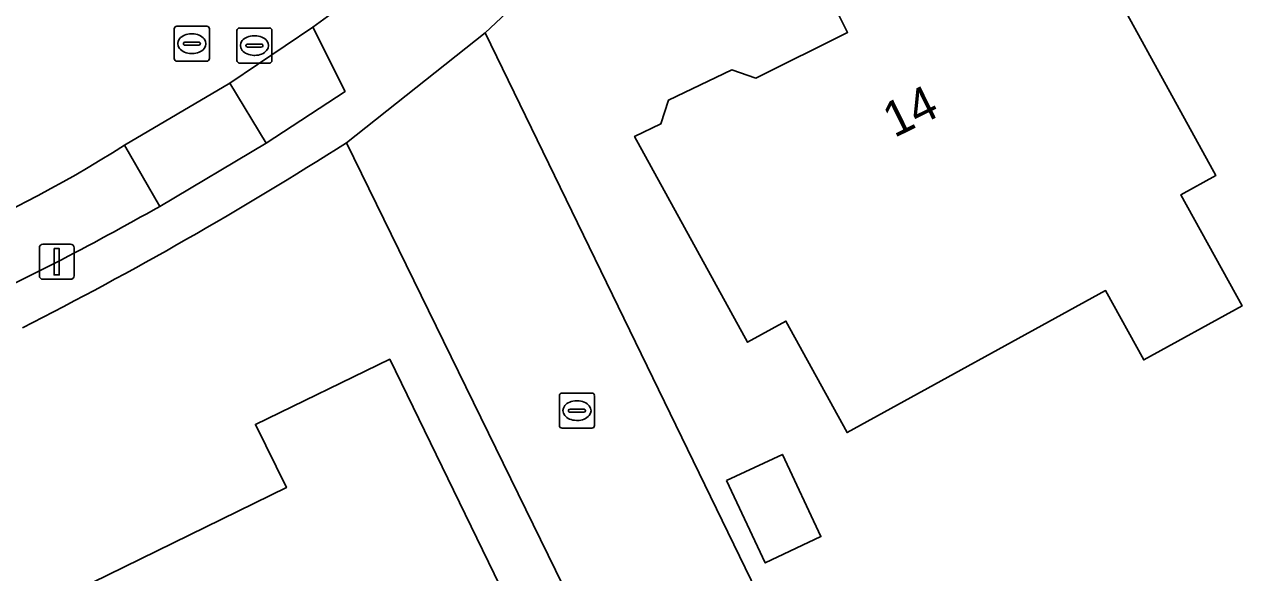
# Model space of a CAD drawing. Extents: x 160455 to 162082, y 388339 to 389736.
# Drawn here: x 160819.26 to 160854.5, y 389220.91 to 389236.53 of the extents above; entities that cross this region are included whole.
import ezdxf

# ---------------------------------------------------------------- set-up
doc = ezdxf.new("R2010")
doc.units = 0
for name, color, linetype in [('IMGEO_Erf', 7, 'Continuous'), ('IMGEO_Kolk', 7, 'Continuous'), ('IMGEO_Lichtmast', 7, 'Continuous'), ('IMGEO_Pand', 7, 'Continuous'), ('IMGEO_Pand_nummerreeks', 7, 'Continuous'), ('IMGEO_Parkeervlak_open', 7, 'Continuous'), ('IMGEO_Rijbaan_lokaal_gesloten', 7, 'Continuous'), ('IMGEO_Rioolput', 7, 'Continuous'), ('IMGEO_Voetpad_open', 7, 'Continuous')]:
    doc.layers.add(name, color=color, linetype=linetype)

msp = doc.modelspace()

# ---------------------------------------------------------------- linework, layer by layer
at = {"layer": 'IMGEO_Erf'}
for points in [[(160900.397, 389304.112), (160889.626, 389293.379), (160867.245, 389270.976), (160846.216, 389250), (160833.909, 389237.724), (160832.397, 389236.292), (160844.925, 389210.52), (160845.146, 389210.064), (160857.93, 389221.775), (160881.681, 389246.302), (160902.239, 389267.711)], [(160728.561, 389215.115), (160739.685, 389193.354), (160775.907, 389193.939), (160790.029, 389194.782), (160792.78, 389195.014), (160809.872, 389196.948), (160819.118, 389199.168), (160825.789, 389200.881), (160828.538, 389201.934), (160840.964, 389207.558), (160840.582, 389208.339), (160828.436, 389233.158)]]:
    msp.add_lwpolyline(points, dxfattribs=at)
for points in [[(160853.237, 389232.227), (160852.239, 389231.678), (160853.981, 389228.508), (160851.179, 389226.968), (160850.091, 389228.947), (160842.718, 389224.896), (160840.971, 389228.075), (160839.877, 389227.473), (160836.653, 389233.34), (160837.406, 389233.695), (160837.627, 389234.379), (160839.433, 389235.242), (160840.11, 389234.999), (160842.732, 389236.304), (160841.923, 389237.929), (160842.468, 389238.166), (160842.673, 389238.857), (160844.483, 389239.726), (160845.155, 389239.489), (160845.649, 389239.744), (160846.438, 389238.115), (160849.253, 389239.477)], [(160819.325, 389219.71), (160826.722, 389223.327), (160825.841, 389225.129), (160829.671, 389226.987), (160835.132, 389215.768), (160831.258, 389213.882), (160830.699, 389215.03), (160823.346, 389211.451)], [(160839.28, 389223.526), (160840.871, 389224.274), (160841.972, 389221.93), (160840.382, 389221.182)]]:
    msp.add_lwpolyline(points, close=True, dxfattribs=at)
msp.add_arc((160768.507, 389327.441), 111.718, 296.98179, 302.44118, dxfattribs=at)
at = {"layer": 'IMGEO_Kolk'}
for p, q in [((160834.586, 389226.023), (160835.438, 389226.023)), ((160834.511, 389225.097), (160834.511, 389225.949)), ((160834.999, 389225.803), (160835.024, 389225.803)), ((160835.512, 389225.949), (160835.512, 389225.097)), ((160834.77, 389225.517), (160834.77, 389225.529)), ((160835.208, 389225.48), (160834.81, 389225.48)), ((160834.813, 389225.566), (160835.211, 389225.566)), ((160835.254, 389225.529), (160835.254, 389225.517)), ((160835.438, 389225.023), (160834.586, 389225.023)), ((160835.022, 389225.243), (160834.997, 389225.243))]:
    msp.add_line(p, q, dxfattribs=at)
for points in [[(160834.586, 389226.023), (160835.438, 389226.023)], [(160834.511, 389225.097), (160834.511, 389225.949)], [(160835.512, 389225.949), (160835.512, 389225.097)], [(160835.438, 389225.023), (160834.586, 389225.023)]]:
    msp.add_lwpolyline(points, dxfattribs=at)
for centre, radius, start, end in [((160834.588, 389225.947), 0.0765, 91.552, 178.448), ((160834.588, 389225.947), 0.0765, 91.552, 178.448), ((160835.436, 389225.947), 0.0765, 1.552, 88.448), ((160835.436, 389225.947), 0.0765, 1.552, 88.448), ((160834.81, 389225.526), 0.0403, 85.8775, 175.7526), ((160834.807, 389225.516), 0.0366, 178.938, 274.7102), ((160835.211, 389225.523), 0.043, 264.8664, 352.4533), ((160835.215, 389225.528), 0.0386, 1.7309, 96.639), ((160834.588, 389225.099), 0.0765, 181.552, 268.448), ((160834.588, 389225.099), 0.0765, 181.552, 268.448), ((160835.436, 389225.099), 0.0765, 271.552, 358.448), ((160835.436, 389225.099), 0.0765, 271.552, 358.448)]:
    msp.add_arc(centre, radius, start, end, dxfattribs=at)
for centre, major_axis, ratio, start_param, end_param in [((160834.998, 389225.523), (-0.387, 0.002), 0.722429, 4.712389, 7.853982), ((160835.023, 389225.523), (-0.39, 0.002), 0.717154, 1.570796, 4.712389)]:
    msp.add_ellipse(centre, major_axis=major_axis, ratio=ratio, start_param=start_param, end_param=end_param, dxfattribs=at)
at = {"layer": 'IMGEO_Lichtmast'}
for p, q in [((160819.777, 389230.267), (160820.567, 389230.267)), ((160820.567, 389230.267), (160819.777, 389230.267)), ((160819.677, 389229.367), (160819.677, 389230.167)), ((160819.677, 389230.167), (160819.677, 389229.367)), ((160820.667, 389230.167), (160820.667, 389229.367)), ((160820.667, 389229.367), (160820.667, 389230.167)), ((160820.567, 389229.267), (160819.777, 389229.267)), ((160819.777, 389229.267), (160820.567, 389229.267))]:
    msp.add_line(p, q, dxfattribs=at)
msp.add_lwpolyline([(160820.097, 389230.142), (160820.247, 389230.142), (160820.247, 389229.392), (160820.097, 389229.392), (160820.097, 389230.142)], dxfattribs=at)
for centre, start, end in [((160819.777, 389230.167), 90, 180), ((160819.777, 389230.167), 90, 180), ((160820.567, 389230.167), 0, 90), ((160820.567, 389230.167), 360, 90), ((160819.777, 389229.367), 180, 270), ((160819.777, 389229.367), 180, 270), ((160820.567, 389229.367), 270, 0), ((160820.567, 389229.367), 270, 0)]:
    msp.add_arc(centre, 0.1, start, end, dxfattribs=at)
at = {"layer": 'IMGEO_Pand'}
for points in [[(160842.718, 389224.896), (160850.091, 389228.947), (160851.179, 389226.968), (160853.981, 389228.508), (160852.239, 389231.678), (160853.237, 389232.227), (160849.253, 389239.477), (160846.438, 389238.115), (160845.649, 389239.744), (160845.155, 389239.489), (160844.483, 389239.726), (160842.673, 389238.857), (160842.468, 389238.166), (160841.923, 389237.929), (160842.732, 389236.304), (160840.11, 389234.999), (160839.433, 389235.242), (160837.627, 389234.379), (160837.406, 389233.695), (160836.653, 389233.34), (160839.877, 389227.473), (160840.971, 389228.075)], [(160823.346, 389211.451), (160830.699, 389215.03), (160831.258, 389213.882), (160835.132, 389215.768), (160829.671, 389226.987), (160825.841, 389225.129), (160826.722, 389223.327), (160819.325, 389219.71)], [(160839.28, 389223.526), (160840.382, 389221.182), (160841.972, 389221.93), (160840.871, 389224.274)]]:
    msp.add_lwpolyline(points, close=True, dxfattribs=at)
at = {"layer": 'IMGEO_Parkeervlak_open'}
msp.add_lwpolyline([(160825.106, 389234.857), (160826.142, 389233.144), (160828.396, 389234.626), (160827.481, 389236.456)], close=True, dxfattribs=at)
msp.add_lwpolyline([(160823.111, 389231.347), (160822.106, 389233.091)], dxfattribs=at)
for centre, radius, start, end in [((160802.452, 389264.031), 36.655, 282.1108, 302.4252), ((160782.01, 389303.776), 83.278, 294.88984, 299.57318)]:
    msp.add_arc(centre, radius, start, end, dxfattribs=at)
at = {"layer": 'IMGEO_Rijbaan_lokaal_gesloten'}
for points in [[(160827.481, 389236.456), (160828.316, 389237.065), (160830.464, 389238.895), (160832.095, 389240.446), (160840.181, 389248.482), (160841.68, 389250), (160842.472, 389250.802), (160842.642, 389250.949), (160845.616, 389253.922), (160848.091, 389256.368), (160858.987, 389267.272), (160862.113, 389270.389), (160864.587, 389272.863), (160873.485, 389281.773), (160875.951, 389284.22), (160871.723, 389288.141), (160869.235, 389285.669), (160866.057, 389282.459), (160854.83, 389271.264), (160854.165, 389270.591)], [(160822.106, 389233.091), (160825.106, 389234.857), (160827.481, 389236.456)]]:
    msp.add_lwpolyline(points, dxfattribs=at)
for centre, radius, start, end in [((160799.123, 389273.541), 40.882, 283.7685, 305.7082), ((160802.452, 389264.031), 36.655, 282.1108, 302.4252)]:
    msp.add_arc(centre, radius, start, end, dxfattribs=at)
at = {"layer": 'IMGEO_Rioolput'}
for p, q in [((160823.526, 389235.559), (160823.526, 389236.411)), ((160823.601, 389236.485), (160824.453, 389236.485)), ((160824.014, 389236.265), (160824.039, 389236.265)), ((160824.527, 389236.411), (160824.527, 389235.559)), ((160825.311, 389235.506), (160825.311, 389236.358)), ((160825.386, 389236.432), (160826.238, 389236.432)), ((160826.312, 389236.358), (160826.312, 389235.506)), ((160823.785, 389235.979), (160823.785, 389235.991)), ((160824.223, 389235.942), (160823.825, 389235.942)), ((160823.828, 389236.028), (160824.226, 389236.028)), ((160824.269, 389235.991), (160824.269, 389235.979)), ((160825.57, 389235.926), (160825.57, 389235.938)), ((160826.008, 389235.889), (160825.61, 389235.889)), ((160825.613, 389235.975), (160826.011, 389235.975)), ((160825.799, 389236.212), (160825.824, 389236.212)), ((160826.054, 389235.938), (160826.054, 389235.926)), ((160824.037, 389235.705), (160824.012, 389235.705)), ((160825.822, 389235.652), (160825.797, 389235.652)), ((160824.453, 389235.485), (160823.601, 389235.485)), ((160826.238, 389235.432), (160825.386, 389235.432))]:
    msp.add_line(p, q, dxfattribs=at)
for points in [[(160823.526, 389235.559), (160823.526, 389236.411)], [(160823.601, 389236.485), (160824.453, 389236.485)], [(160824.527, 389236.411), (160824.527, 389235.559)], [(160825.311, 389235.506), (160825.311, 389236.358)], [(160825.386, 389236.432), (160826.238, 389236.432)], [(160826.312, 389236.358), (160826.312, 389235.506)], [(160824.453, 389235.485), (160823.601, 389235.485)], [(160826.238, 389235.432), (160825.386, 389235.432)]]:
    msp.add_lwpolyline(points, dxfattribs=at)
for centre, radius, start, end in [((160823.603, 389236.409), 0.0765, 91.552, 178.448), ((160823.603, 389236.409), 0.0765, 91.552, 178.448), ((160824.451, 389236.409), 0.0765, 1.552, 88.448), ((160824.451, 389236.409), 0.0765, 1.552, 88.448), ((160825.388, 389236.356), 0.0765, 91.552, 178.448), ((160825.388, 389236.356), 0.0765, 91.552, 178.448), ((160826.236, 389236.356), 0.0765, 1.552, 88.448), ((160826.236, 389236.356), 0.0765, 1.552, 88.448), ((160823.825, 389235.988), 0.0403, 85.8775, 175.7526), ((160823.822, 389235.978), 0.0366, 178.938, 274.7102), ((160824.226, 389235.985), 0.043, 264.8664, 352.4533), ((160824.23, 389235.99), 0.0386, 1.7309, 96.639), ((160825.61, 389235.935), 0.0403, 85.8775, 175.7526), ((160825.607, 389235.925), 0.0366, 178.938, 274.7102), ((160826.011, 389235.932), 0.043, 264.8664, 352.4533), ((160826.015, 389235.937), 0.0386, 1.7309, 96.639), ((160823.603, 389235.561), 0.0765, 181.552, 268.448), ((160823.603, 389235.561), 0.0765, 181.552, 268.448), ((160824.451, 389235.561), 0.0765, 271.552, 358.448), ((160824.451, 389235.561), 0.0765, 271.552, 358.448), ((160825.388, 389235.508), 0.0765, 181.552, 268.448), ((160825.388, 389235.508), 0.0765, 181.552, 268.448), ((160826.236, 389235.508), 0.0765, 271.552, 358.448), ((160826.236, 389235.508), 0.0765, 271.552, 358.448)]:
    msp.add_arc(centre, radius, start, end, dxfattribs=at)
for centre, major_axis, ratio, start_param, end_param in [((160824.013, 389235.985), (-0.387, 0.002), 0.722429, 4.712389, 7.853982), ((160824.038, 389235.985), (-0.39, 0.002), 0.717154, 1.570796, 4.712389), ((160825.798, 389235.932), (-0.387, 0.002), 0.722429, 4.712389, 7.853982), ((160825.823, 389235.932), (-0.39, 0.002), 0.717154, 1.570796, 4.712389)]:
    msp.add_ellipse(centre, major_axis=major_axis, ratio=ratio, start_param=start_param, end_param=end_param, dxfattribs=at)
at = {"layer": 'IMGEO_Voetpad_open'}
for points in [[(160828.436, 389233.158), (160832.397, 389236.292), (160833.909, 389237.724), (160846.216, 389250), (160867.245, 389270.976)], [(160863.543, 389268.957), (160849.509, 389254.958), (160847.04, 389252.495), (160844.53, 389250), (160844.046, 389249.519), (160841.601, 389247.061), (160833.083, 389238.597), (160831.372, 389236.987), (160830.464, 389238.895), (160828.316, 389237.065), (160827.481, 389236.456), (160828.396, 389234.626), (160826.142, 389233.144), (160823.111, 389231.347)]]:
    msp.add_lwpolyline(points, dxfattribs=at)
for points in [[(160832.397, 389236.292), (160828.436, 389233.158), (160840.582, 389208.339), (160844.925, 389210.52)], [(160825.106, 389234.857), (160822.106, 389233.091), (160823.111, 389231.347), (160826.142, 389233.144)]]:
    msp.add_lwpolyline(points, close=True, dxfattribs=at)
for centre, radius, start, end in [((160799.123, 389273.541), 40.882, 283.7685, 305.7082), ((160768.507, 389327.441), 111.718, 296.98179, 302.44118), ((160782.01, 389303.776), 83.278, 294.88984, 299.57318)]:
    msp.add_arc(centre, radius, start, end, dxfattribs=at)

# ---------------------------------------------------------------- texts
at = {"layer": 'IMGEO_Pand_nummerreeks'}
msp.add_text('14', height=1, rotation=26.2163, dxfattribs=at).set_placement((160844.063, 389233.29))

doc.saveas('drawing.dxf')
